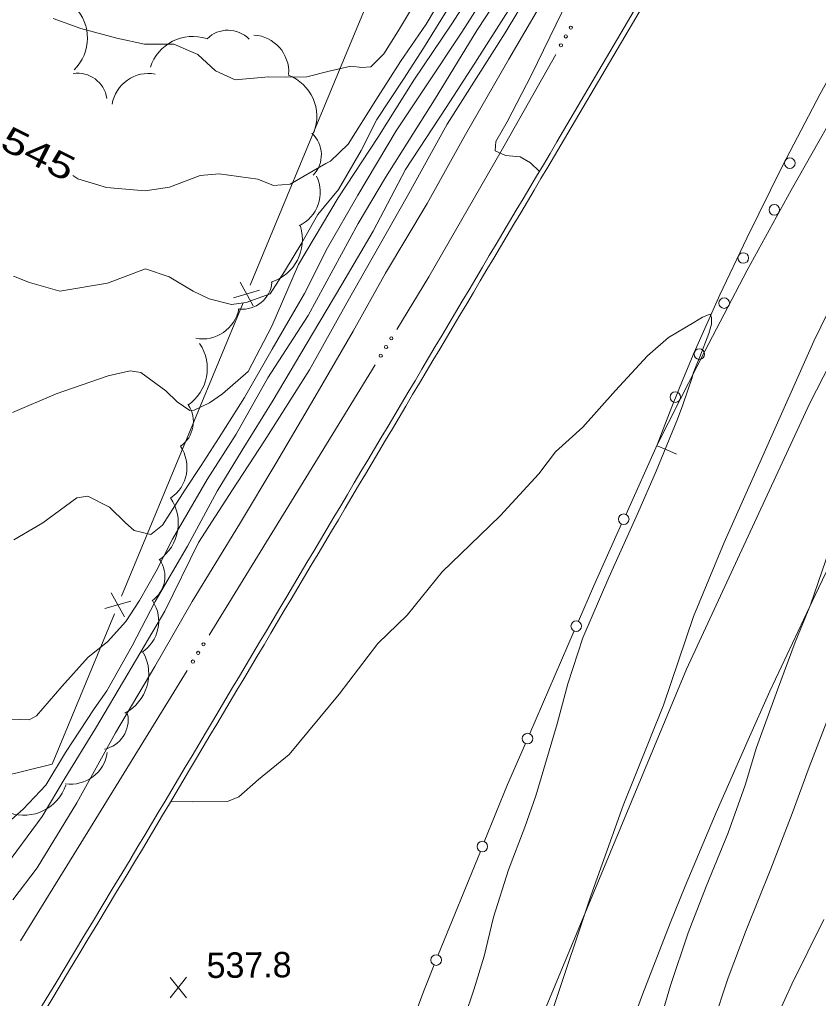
# Model space of a CAD drawing. Extents: x 2361284 to 2366480, y 6976556 to 6985346.
# Drawn here: x 2364472.7 to 2364623.7, y 6979834.6 to 6980019.7 of the extents above; entities that cross this region are included whole.
import ezdxf
from ezdxf.enums import TextEntityAlignment as Align

# ---------------------------------------------------------------- set-up
doc = ezdxf.new("R2010")
doc.units = 0
doc.header["$LTSCALE"] = 1.9
for name, color, linetype, lineweight in [('12', 7, 'Continuous', 13), ('13', 7, 'Continuous', 13), ('14', 7, 'Continuous', 13), ('16', 7, 'Continuous', 13), ('17', 7, 'Continuous', 13), ('21', 7, 'Continuous', 13), ('3', 7, 'Continuous', 13), ('5', 7, 'Continuous', 13), ('9', 7, 'Continuous', 13)]:
    doc.layers.add(name, color=color, linetype=linetype, lineweight=lineweight)

msp = doc.modelspace()

# ---------------------------------------------------------------- linework, layer by layer
at = {"layer": '12'}
for p, q in [((2364504.273, 6979834.756), (2364501.156, 6979838.607)), ((2364501.193, 6979834.727), (2364504.236, 6979838.636))]:
    msp.add_line(p, q, dxfattribs=at)
for points in [[(2364557.148, 6980031.618), (2364549.57, 6980018.774), (2364544.727, 6980011.708), (2364540.025, 6980004.424), (2364534.834, 6979996.123), (2364531.465, 6979992.871), (2364530.599, 6979992.443), (2364523.866, 6979988.548), (2364520.687, 6979988.298), (2364517.745, 6979989.5), (2364510.43, 6979990.511), (2364506.819, 6979990.216), (2364501.03, 6979988.001), (2364496.445, 6979987.308), (2364489.129, 6979987.898), (2364483.734, 6979989.527), (2364482.777, 6979990.198)], [(2364565.035, 6980021.341), (2364558.76, 6980011.411), (2364553.329, 6980003.04), (2364545.66, 6979991.316), (2364539.54, 6979979.658), (2364533.626, 6979969.61), (2364528.065, 6979960.227), (2364520.663, 6979947.726), (2364514.783, 6979938.25), (2364510.086, 6979930.494), (2364504.475, 6979920.131), (2364498.333, 6979909.681), (2364494.013, 6979901.26), (2364489.244, 6979892.795), (2364486.836, 6979889.381), (2364481.375, 6979881.129), (2364477.714, 6979874.943), (2364473.396, 6979870.412), (2364471.224, 6979868.462)], [(2364642.995, 6979962.99), (2364641.068, 6979958.481), (2364637.988, 6979951.132), (2364635.866, 6979946.031), (2364632.832, 6979938.002), (2364630.353, 6979932.577), (2364627.781, 6979925.434), (2364625.086, 6979917.458), (2364622.156, 6979909.038), (2364619.274, 6979901.951), (2364615.91, 6979892.939), (2364611.993, 6979882.06), (2364609.831, 6979874.97), (2364606.605, 6979865.948), (2364602.482, 6979855.789), (2364599.035, 6979847.016), (2364595.73, 6979837.044), (2364594.451, 6979832.771)]]:
    msp.add_lwpolyline(points, dxfattribs=at)
at = {"layer": '13'}
for points in [[(2364573.471, 6979832.562), (2364580.667, 6979854.051), (2364586.745, 6979871.11), (2364594.375, 6979890.093), (2364600.046, 6979906.808), (2364605.873, 6979920.815), (2364613.423, 6979937.788), (2364622.813, 6979958.848), (2364629.424, 6979972.431), (2364634.481, 6979984.41), (2364636.813, 6979990.542), (2364641.115, 6980000.904), (2364643.998, 6980007.882), (2364648.267, 6980018.613), (2364653.292, 6980029.552), (2364658.558, 6980040.561), (2364662.987, 6980051.245), (2364667.967, 6980061.803), (2364674.306, 6980074.524), (2364678.54, 6980084.684), (2364680.831, 6980090.897), (2364683.186, 6980097.669), (2364685.065, 6980102.087)], [(2364567.855, 6980030.93), (2364559.151, 6980017.625), (2364551.135, 6980004.519), (2364541.844, 6979989.799), (2364536.717, 6979981.111), (2364527.262, 6979963.75), (2364519.603, 6979951.946), (2364513.674, 6979941.259), (2364508.156, 6979932.725), (2364501.633, 6979921.414), (2364498.539, 6979915.414), (2364495.392, 6979909.833), (2364492.789, 6979905.898), (2364489.336, 6979902.045), (2364485.703, 6979899.13), (2364480.707, 6979893.574), (2364475.928, 6979888.017), (2364474.518, 6979887.305), (2364471.294, 6979887.413)], [(2364562.726, 6980031.861), (2364554.409, 6980018.88), (2364547.21, 6980008.212), (2364540.432, 6979997.376), (2364532.931, 6979985.964), (2364525.42, 6979973.352), (2364520.4, 6979961.724), (2364515.921, 6979953.12), (2364511.041, 6979948.885), (2364508.638, 6979947.222), (2364505.691, 6979945.834), (2364504.912, 6979945.786), (2364502.486, 6979947.373), (2364500.366, 6979949.453), (2364495.622, 6979952.957), (2364493.602, 6979953.259), (2364489.438, 6979952.289), (2364479.66, 6979948.936), (2364471.413, 6979945.368)], [(2364571.672, 6980029.126), (2364564.485, 6980017.176), (2364553.519, 6979999.881), (2364545.979, 6979986.229), (2364534.55, 6979966.119), (2364527.53, 6979953.431), (2364518.976, 6979940.05), (2364512.944, 6979930.771), (2364506.539, 6979920.801), (2364500.202, 6979907.829), (2364493.193, 6979896.013), (2364487.071, 6979885.663), (2364481.361, 6979876.358), (2364476.97, 6979869.016), (2364469.367, 6979858.693)], [(2364579.759, 6980030.523), (2364569.441, 6980009.204), (2364564.845, 6980000.349), (2364562.723, 6979996.636), (2364562.558, 6979994.827), (2364564.516, 6979993.965), (2364567.309, 6979993.722), (2364569.25, 6979992.57), (2364570.935, 6979990.946)], [(2364573.783, 6980026.986), (2364565.192, 6980012.192), (2364556.988, 6979997.904), (2364549.732, 6979984.914), (2364541.846, 6979971.699), (2364535.771, 6979960.75), (2364528.932, 6979949.025), (2364521.148, 6979935.74), (2364514.295, 6979924.304), (2364505.315, 6979909.637), (2364498.301, 6979897.35), (2364490.869, 6979884.859), (2364483.575, 6979871.629), (2364476.041, 6979859.317), (2364471.449, 6979853.273)], [(2364563.319, 6980028.356), (2364556.264, 6980017.248), (2364549.659, 6980007.305), (2364543.911, 6979998.599), (2364536.616, 6979986.46), (2364530.92, 6979976.535), (2364526.572, 6979967.893), (2364520.471, 6979957.365), (2364515.238, 6979948.205), (2364510.46, 6979940.649), (2364507.011, 6979935.376), (2364503.955, 6979930.675), (2364499.737, 6979924.116), (2364497.513, 6979922.355), (2364494.386, 6979923.075), (2364492.772, 6979924.56), (2364489.734, 6979927.46), (2364485.602, 6979929.545), (2364483.557, 6979929.261), (2364477.102, 6979924.561), (2364471.631, 6979921.339)], [(2364556.754, 6980026.714), (2364549.042, 6980014.269), (2364545.298, 6980008.404), (2364540.249, 6980000.785), (2364537.265, 6979994.896), (2364532.956, 6979987.565), (2364529.071, 6979982.788), (2364526.032, 6979977.428), (2364522.753, 6979972.027), (2364520.062, 6979967.801), (2364515.517, 6979966.178), (2364512.771, 6979965.792), (2364508.561, 6979966.882), (2364505.507, 6979968.333), (2364501.022, 6979971), (2364496.506, 6979972.538), (2364489.331, 6979969.839), (2364480.326, 6979968.293), (2364474.619, 6979969.979), (2364471.608, 6979971.171)], [(2364547.52, 6980022.975), (2364544.33, 6980017.624), (2364541.541, 6980013.208), (2364539.095, 6980010.724), (2364537.416, 6980010.588), (2364535.314, 6980010.868), (2364531.233, 6980009.909), (2364527.033, 6980008.81), (2364523.063, 6980008.803), (2364519.752, 6980008.841), (2364513.447, 6980008.241), (2364509.72, 6980009.975), (2364506.422, 6980013.074), (2364501.843, 6980015), (2364496.342, 6980014.988), (2364491.101, 6980016.168), (2364484.303, 6980017.984), (2364479.086, 6980019.854)], [(2364555.181, 6979826.168), (2364558.585, 6979836.261), (2364560.525, 6979842.618), (2364562.265, 6979850.016), (2364565.13, 6979858.934), (2364568.183, 6979867.023), (2364570.267, 6979872.933), (2364574.288, 6979886.512), (2364576.336, 6979894.073), (2364579.174, 6979902.779), (2364584.046, 6979914.167), (2364589.571, 6979926.369), (2364593.006, 6979934.302), (2364597.022, 6979944.102), (2364598.016, 6979946.851), (2364599.787, 6979951.989), (2364600.009, 6979952.821), (2364601.259, 6979955.932), (2364602.978, 6979960.289), (2364603.431, 6979962.114), (2364603.479, 6979963.334), (2364603.213, 6979964.002), (2364601.789, 6979963.388), (2364600.098, 6979962.412), (2364595.364, 6979959.577), (2364591.399, 6979956.068), (2364585.339, 6979949.571), (2364579.125, 6979942.642), (2364573.979, 6979937.933), (2364570.839, 6979933.761), (2364563.544, 6979925.862), (2364557.845, 6979920.378), (2364552.584, 6979915.268), (2364545.941, 6979907.084), (2364540.421, 6979901.731), (2364533.123, 6979892.152), (2364523.661, 6979880.761), (2364517.864, 6979876.035), (2364514.173, 6979872.759), (2364512.014, 6979871.869), (2364505.485, 6979871.807), (2364501.275, 6979871.827)], [(2364625.988, 6979888.914), (2364621.889, 6979878.374), (2364618.692, 6979869.565), (2364614.661, 6979859.125), (2364610.012, 6979847.52), (2364606.606, 6979838.517), (2364603.777, 6979829.96)], [(2364624.692, 6979849.53), (2364618.649, 6979837.312), (2364613.329, 6979825.731)]]:
    msp.add_lwpolyline(points, dxfattribs=at)
at = {"layer": '14'}
msp.add_lwpolyline([(2364788.322, 6980235.427), (2364751.681, 6980173.335), (2364672.902, 6980040.208), (2364634.711, 6979971.851), (2364622.071, 6979947.18), (2364598.761, 6979896.866), (2364567.538, 6979821.813), (2364553.395, 6979783.669), (2364537.103, 6979734.874), (2364529.681, 6979710.276), (2364519.464, 6979673.08), (2364501.297, 6979593.872), (2364491.081, 6979538.866), (2364486.722, 6979511.209), (2364479.824, 6979459.469), (2364477.138, 6979433.54), (2364474.49, 6979394.536), (2364471.751, 6979300.826)], dxfattribs=at)
at = {"layer": '16'}
for centre, radius, start, end in [((2364477.138, 6980016.156), 8.414, 314.65814, 44.65814), ((2364505.459, 6980008.06), 8.414, 72.13666, 162.13666), ((2364512.097, 6980012.044), 5.606, 44.60054, 134.60054), ((2364516.566, 6980009.736), 7.015, 356.38081, 86.38081), ((2364483.668, 6980003.932), 5.606, 8.50451, 98.50451), ((2364497.113, 6980002.461), 7.015, 79.90696, 169.90696), ((2364520.484, 6980001.315), 8.414, 338.97761, 68.97761), ((2364524.141, 6979994.097), 5.606, 316.80517, 46.80517), ((2364522.519, 6979987.002), 7.015, 295.74596, 25.74596), ((2364517.751, 6979978.069), 8.414, 287.42027, 17.42027), ((2364514.831, 6979970.51), 5.606, 264.39579, 354.39579), ((2364507.271, 6979966.308), 7.015, 259.56031, 349.56031), ((2364499.782, 6979953.727), 8.414, 304.04346, 34.04346), ((2364499.955, 6979943.639), 5.606, 304.45341, 34.45341), ((2364497.341, 6979935.022), 7.015, 304.45341, 34.45341), ((2364494.303, 6979924.465), 8.414, 304.61765, 34.61765), ((2364494.568, 6979914.41), 5.606, 304.60935, 34.60935), ((2364492, 6979905.927), 7.015, 302.95765, 32.95765), ((2364488.717, 6979896.026), 8.414, 297.76822, 27.76822), ((2364487.638, 6979887.247), 5.606, 281.6982, 11.6982), ((2364482.36, 6979882.138), 7.015, 261.81364, 351.81364), ((2364473.512, 6979877.67), 8.414, 251.21999, 341.21999)]:
    msp.add_arc(centre, radius, start, end, dxfattribs=at)
at = {"layer": '17'}
for points in [[(2364593.032, 6979938.914), (2364597.575, 6979947.957), (2364602.2, 6979956.952), (2364610.226, 6979972.259), (2364618.512, 6979987.428), (2364630.668, 6980008.836), (2364642.987, 6980030.154), (2364660.325, 6980059.89), (2364677.703, 6980089.608), (2364697.956, 6980124.041), (2364718.29, 6980158.427), (2364743.245, 6980200.206), (2364768.39, 6980241.877)], [(2364763.846, 6980243.224), (2364751.067, 6980222.161), (2364738.306, 6980201.08), (2364716.292, 6980164.568), (2364694.358, 6980128.017), (2364671.742, 6980089.701), (2364649.426, 6980051.216), (2364636.512, 6980028.452), (2364623.919, 6980005.491), (2364616.878, 6979992.003), (2364610.138, 6979978.358), (2364605.049, 6979967.599), (2364600.202, 6979956.733), (2364598.109, 6979951.753), (2364596.086, 6979946.753), (2364594.632, 6979943.039), (2364593.208, 6979939.305)]]:
    msp.add_lwpolyline(points, dxfattribs=at)
for centre in [(2364618.269, 6979992.51), (2364615.332, 6979983.692), (2364609.464, 6979974.597), (2364605.851, 6979966.064), (2364601.161, 6979956.428), (2364596.629, 6979948.297)]:
    msp.add_circle(centre, 1, dxfattribs=at)
at = {"layer": '21'}
for points in [[(2364574.025, 6980013.056), (2364563.728, 6979994.768), (2364550.084, 6979971.007), (2364544.028, 6979961.099)], [(2364539.93, 6979954.409), (2364529.04, 6979936.615), (2364508.536, 6979903.278)], [(2364504.419, 6979896.599), (2364485.627, 6979866.098), (2364472.932, 6979845.526)]]:
    msp.add_lwpolyline(points, dxfattribs=at)
for centre in [(2364576.889, 6980018.143), (2364575.947, 6980016.47), (2364575.005, 6980014.797), (2364542.979, 6979959.393), (2364541.977, 6979957.755), (2364540.975, 6979956.117), (2364507.487, 6979901.577), (2364506.479, 6979899.942), (2364505.472, 6979898.308)]:
    msp.add_circle(centre, 0.3, dxfattribs=at)
at = {"layer": '3'}
for p, q in [((2364493.819, 6979861.171), (2364493.813, 6979861.162)), ((2364494.64, 6979860.674), (2364494.638, 6979860.671))]:
    msp.add_line(p, q, dxfattribs=at)
for points in [[(2364804.423, 6980230.16), (2364778.606, 6980185.768), (2364765.554, 6980163.656), (2364725.497, 6980096.821), (2364701.016, 6980055.688), (2364688.849, 6980035.078), (2364670.696, 6980004.096), (2364664.925, 6979993.995), (2364661.171, 6979987.211), (2364653.861, 6979973.537), (2364650.293, 6979966.653), (2364643.299, 6979952.809), (2364636.454, 6979938.883), (2364623.019, 6979910.887), (2364614.512, 6979892.682), (2364610.376, 6979883.535), (2364604.334, 6979869.743), (2364598.505, 6979855.852), (2364595.677, 6979848.864), (2364590.438, 6979835.364), (2364587.094, 6979826.315), (2364584.929, 6979820.26), (2364580.744, 6979808.09)], [(2364575.509, 6979998.664), (2364575.512, 6979998.66), (2364599.081, 6980038.796)], [(2364576.334, 6979998.174), (2364576.337, 6979998.178), (2364599.906, 6980038.314)]]:
    msp.add_lwpolyline(points, dxfattribs=at)
for centre, radius, start, end in [((2223071.259, 7063979.241), 164548.443, 329.25584, 329.31153), ((2223071.259, 7063979.241), 164549.403, 329.25584, 329.31153), ((2370843.923, 6976012.431), 7425.404, 148.78033, 149.6322), ((2370843.923, 6976012.431), 7424.444, 148.78033, 149.6322)]:
    msp.add_arc(centre, radius, start, end, dxfattribs=at)
at = {"layer": '5'}
for p, q in [((2364587.312, 6979926.178), (2364593.208, 6979939.305)), ((2364569.115, 6979884.713), (2364577.511, 6979904.084)), ((2364551.832, 6979842.856), (2364559.787, 6979862.413))]:
    msp.add_line(p, q, dxfattribs=at)
for points in [[(2364593.208, 6979939.106), (2364595.031, 6979938.308), (2364596.863, 6979937.505)], [(2364578.304, 6979905.911), (2364581.171, 6979912.52), (2364586.469, 6979924.311)], [(2364560.539, 6979864.26), (2364564.927, 6979875.053), (2364568.303, 6979882.835)], [(2364543.909, 6979822.139), (2364549.264, 6979836.392), (2364549.468, 6979837.034), (2364551.06, 6979840.959)]]:
    msp.add_lwpolyline(points, dxfattribs=at)
for centre in [(2364586.875, 6979925.213), (2364577.907, 6979904.993), (2364568.693, 6979883.744), (2364560.161, 6979863.337), (2364551.439, 6979841.882)]:
    msp.add_circle(centre, 1, dxfattribs=at)
at = {"layer": '9'}
for p, q in [((2364516.853, 6979965.551), (2364514.38, 6979970.037)), ((2364518.075, 6979968.512), (2364513.148, 6979967.085)), ((2364492.014, 6979910.671), (2364514.948, 6979966.113)), ((2364492.531, 6979906.786), (2364490.058, 6979911.272)), ((2364493.753, 6979909.747), (2364488.836, 6979908.311))]:
    msp.add_line(p, q, dxfattribs=at)
for points in [[(2364516.326, 6979969.436), (2364532.848, 6980009.375), (2364539.26, 6980024.877)], [(2364450.51, 6979871.905), (2364478.856, 6979878.884), (2364490.635, 6979907.348)]]:
    msp.add_lwpolyline(points, dxfattribs=at)

# ---------------------------------------------------------------- texts
at = {"layer": '12', "width": 1.35}
msp.add_text(' 545 ', height=4.8, rotation=333.332, dxfattribs=at).set_placement((2364475.214, 6979992.163), align=Align.CENTER)
at = {"layer": '12'}
msp.add_text('537.8', height=4.799, rotation=0.545, dxfattribs=at).set_placement((2364508.082, 6979838.481))

doc.saveas('drawing.dxf')
